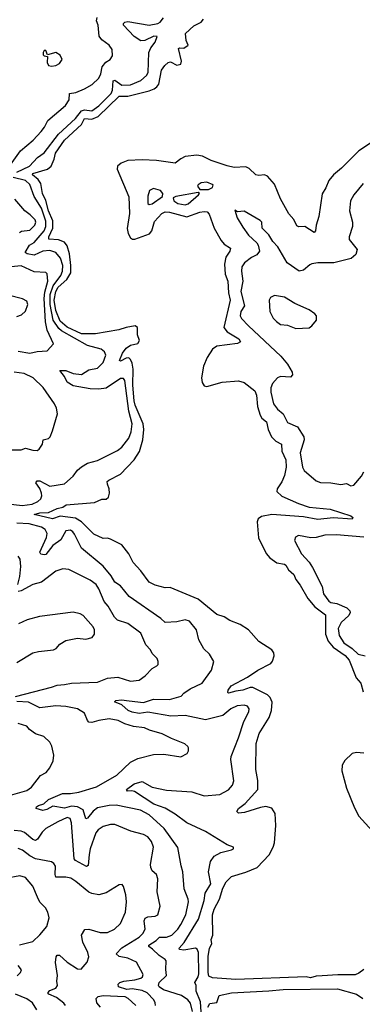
# Model space of a CAD drawing. Extents: x 1954678 to 2060275, y 904822 to 1016299.
# Tile 408 of 467: x 2033984 to 2036365, y 978704 to 985542. Entities that reach past the tile are written whole.
import ezdxf

# ---------------------------------------------------------------- set-up
doc = ezdxf.new("R2010")
doc.units = 0

msp = doc.modelspace()

# ---------------------------------------------------------------- linework, layer by layer
at = {"layer": '0CON20XD'}
for points in [[(2033920, 984535), (2033989.8, 984630.2), (2034078.5, 984705), (2034132.5, 984765), (2034155.8, 984795), (2034179.2, 984840.8), (2034303.6, 984946.4), (2034327.1, 984985), (2034330.8, 985029.2), (2034375, 985037.5), (2034435, 985061.2), (2034487.4, 985092.6), (2034533.2, 985135), (2034548.9, 985165), (2034556.5, 985215), (2034584, 985246), (2034613.6, 985266.4), (2034629.3, 985290.7), (2034626.7, 985335), (2034605.4, 985365.4), (2034555, 985402), (2034537.2, 985427.2), (2034528.5, 985505), (2034519.2, 985535), (2034522.7, 985557.3)], [(2033965, 984484.1), (2034053.1, 984525), (2034108.6, 984585), (2034155, 984617.5), (2034254.1, 984745.9), (2034372.4, 984855), (2034415, 984909.4), (2034435, 984915.3), (2034485, 984909.1), (2034535, 984944.7), (2034619.8, 985030.2), (2034628.4, 985051.6), (2034635, 985118.5), (2034645, 985122.1), (2034695, 985086.9), (2034755, 985090.6), (2034825, 985119.7), (2034866.2, 985155), (2034876.2, 985175), (2034882.1, 985315), (2034895, 985347.1), (2034925.5, 985385), (2034938.8, 985425), (2034916.9, 985426.9), (2034855, 985397.5), (2034825, 985395.3), (2034780, 985425), (2034706.5, 985505), (2034705.5, 985515), (2034715, 985525.5), (2034735, 985529.6), (2034885, 985503.2), (2034943.3, 985515), (2034960, 985525), (2034984.2, 985555)], [(2034203.1, 984525), (2034225, 984573.1), (2034234.2, 984615), (2034296.5, 984705), (2034414.2, 984815), (2034434.1, 984855.9), (2034485, 984850.8), (2034529.3, 984870.7), (2034675, 985010.3), (2034735, 985011.4), (2034882.8, 985047.2), (2034918, 985062), (2034937.6, 985075), (2034951.6, 985095), (2034969.1, 985190.9), (2034991.9, 985225), (2035015, 985244.3), (2035031.3, 985248.7), (2035075, 985226), (2035105, 985234.2), (2035109.5, 985255), (2035087.1, 985342.9), (2035095, 985347.1), (2035125, 985343.8), (2035155.5, 985365), (2035141.7, 985398.3), (2035135.5, 985445), (2035195, 985498.2), (2035245, 985523.8), (2035261.1, 985545)], [(2034205, 985219.2), (2034235, 985224.2), (2034261.7, 985238.3), (2034278.8, 985265), (2034266.7, 985295), (2034235, 985313.8), (2034178.3, 985298.3), (2034165, 985327.5), (2034155, 985327.5), (2034147.5, 985315), (2034148.3, 985298.3), (2034155, 985290), (2034177, 985287), (2034174.4, 985245), (2034183.8, 985225), (2034205, 985219.2)], [(2036435.8, 984694.3), (2036339.6, 984630.4), (2036220, 984510), (2036164.4, 984465), (2036131.5, 984425), (2036110.9, 984375), (2036085, 984333.3), (2036062.7, 984175), (2036043.8, 984115), (2036039.4, 984075), (2036030, 984065), (2035965, 984105.6), (2035924.3, 984104.3), (2035910.4, 984110.4), (2035889.5, 984155), (2035855, 984192.9), (2035797, 984297), (2035755, 984400.6), (2035705, 984454.4), (2035685, 984465.6), (2035645, 984460.5), (2035625, 984464.4), (2035578.2, 984508.2), (2035555, 984519.5), (2035475, 984515.9), (2035426.9, 984526.9), (2035314.2, 984564.2), (2035255, 984595.3), (2035215, 984600.5), (2035135, 984591.2), (2035104.1, 984575.9), (2035064.6, 984545.4), (2034935, 984564.7), (2034835, 984569.7), (2034735, 984564.1), (2034688.5, 984545), (2034664.6, 984525), (2034660.7, 984505), (2034742.1, 984312.1), (2034747.6, 984195), (2034730.9, 984090.9), (2034736.9, 984056.9), (2034755, 984026.5), (2034768.1, 984018.1), (2034785, 984018.4), (2034885.9, 984054.1), (2034903.1, 984075), (2034920.5, 984139.5), (2034973.1, 984196.9), (2034995, 984206.8), (2035025, 984205.9), (2035145, 984173.9), (2035235, 984204.8), (2035265, 984210.4), (2035287.5, 984207.5), (2035301.7, 984191.7), (2035335.1, 984095.1), (2035385, 984007.5), (2035405, 983983.2), (2035449.1, 983955), (2035445.4, 983935), (2035417.4, 983892.6), (2035407.7, 983845), (2035412.8, 983775), (2035429.4, 983725), (2035435.4, 983645), (2035446.3, 983593.7), (2035401.9, 983405), (2035426.9, 983375), (2035507.5, 983325), (2035518.6, 983305), (2035496.9, 983293.1), (2035354.2, 983275), (2035325, 983253.3), (2035285.9, 983195), (2035261.4, 983135), (2035248.6, 983055), (2035251.3, 983021.3), (2035265, 983000.4), (2035285, 982994.1), (2035391.4, 983025), (2035505, 983034), (2035545, 983023.3), (2035617.2, 982965), (2035630.6, 982935), (2035635.5, 982855), (2035655.2, 982795), (2035667.8, 982775), (2035698.8, 982748.8), (2035711, 982695), (2035734.6, 982644.6), (2035765, 982615.8), (2035802.2, 982595), (2035805.8, 982545), (2035832.4, 982485), (2035836.5, 982435), (2035823.8, 982376.2), (2035806.3, 982333.7), (2035773.5, 982285), (2035771.4, 982265), (2035805, 982233.6), (2035921.4, 982181.4), (2035996.1, 982156.1), (2036141.9, 982141.9), (2036285.5, 982095.5), (2036300, 982085), (2036295, 982072.5), (2036161.9, 982081.9), (2036055, 982071.1), (2035955, 982090.6), (2035735, 982104.7), (2035665, 982092.7), (2035640.9, 982075), (2035633.3, 982055), (2035642.6, 981942.6), (2035697.1, 981835), (2035722.1, 981805), (2035770.5, 981770.5), (2035825, 981759.7), (2035833.3, 981753.3), (2035850.8, 981720.8), (2035889.9, 981689.9), (2035902, 981655), (2035933.8, 981615), (2035987.3, 981522.7), (2036035, 981465.5), (2036110, 981410), (2036109.3, 981275), (2036128.1, 981225), (2036163.3, 981183.3), (2036245.5, 981125.5), (2036273.6, 981095), (2036321.9, 980971.9), (2036354.5, 980934.5), (2036370.9, 980875)], [(2036375, 978945.4), (2036340.6, 978919.4), (2036315, 978909.9), (2036195, 978909.4), (2036085, 978901.1), (2036045, 978899.7), (2036005, 978886.9), (2035975, 978894.1), (2035485, 978877.2), (2035325, 978887.4), (2035299.2, 978899.2), (2035293.1, 978925), (2035294.5, 979035.5), (2035303.2, 979095), (2035319.4, 979125), (2035315.8, 979155), (2035325.7, 979185), (2035323.1, 979325), (2035335.5, 979365), (2035373.4, 979435), (2035395, 979510), (2035418, 979555), (2035455, 979592.9), (2035555, 979621.2), (2035634.5, 979654.5), (2035717.1, 979742.9), (2035744.8, 979795), (2035753.7, 979826.3), (2035764.8, 979945), (2035759.6, 980029.6), (2035735.7, 980065.7), (2035695, 980077.3), (2035658.1, 980071.9), (2035545.7, 980035.7), (2035505, 980032.2), (2035492.3, 980042.3), (2035503.8, 980065), (2035551.2, 980098.8), (2035639.6, 980195), (2035639.2, 980259.2), (2035624.4, 980335), (2035626.5, 980515), (2035648.2, 980585), (2035717.6, 980695), (2035734.4, 980745.6), (2035737.4, 980802.6), (2035725.6, 980835), (2035705, 980853.5), (2035637.5, 980887.5), (2035605, 980903.5), (2035585, 980904.4), (2035534, 980885), (2035485, 980879.2), (2035435, 980863.8), (2035429.5, 980869.5), (2035432.5, 980885), (2035453.4, 980916.6), (2035567.3, 980975), (2035640, 981025), (2035728.9, 981071.1), (2035741.7, 981088.3), (2035753.3, 981125), (2035750, 981145), (2035735.6, 981165), (2035645, 981223.8), (2035574.5, 981305), (2035515, 981342.7), (2035445, 981370.3), (2035405, 981394.7), (2035355, 981411.1), (2035225, 981516.9), (2035029.2, 981599.2), (2034995, 981596.9), (2034925.7, 981614.3), (2034885, 981636.9), (2034825.6, 981715), (2034772.2, 981772.2), (2034742.1, 981832.1), (2034695, 981896), (2034615.4, 981935.4), (2034595, 981941.1), (2034565, 981939.5), (2034499.2, 981969.3), (2034415, 982054.2), (2034371.4, 982081.4), (2034265.6, 982094.4), (2034213.3, 982076.7), (2034084, 982105), (2034125, 982116.3), (2034185, 982120.5), (2034245, 982148.5), (2034285, 982156.5), (2034306.3, 982173.7), (2034505, 982190), (2034555, 982211.9), (2034585, 982211.5), (2034601.5, 982225), (2034608, 982255), (2034606.2, 982285), (2034593.5, 982316.5), (2034593.3, 982335), (2034602.9, 982345), (2034685, 982385.4), (2034780.8, 982485), (2034816.5, 982543.5), (2034839, 982625), (2034846.1, 982695), (2034842.9, 982735), (2034785.9, 982865), (2034778.8, 982895), (2034769.8, 983005), (2034772.7, 983115), (2034766.3, 983156.3), (2034755, 983182.7), (2034742.8, 983192.8), (2034725, 983191.6), (2034685, 983171.1), (2034677.1, 983175), (2034698.8, 983225), (2034725, 983259.7), (2034755, 983281.8), (2034805, 983293.1), (2034816, 983315), (2034802.7, 983352.7), (2034803.8, 983403.8), (2034785.7, 983415.7), (2034725, 983405.3), (2034672.3, 983387.7), (2034511.4, 983361.4), (2034415, 983361.4), (2034315, 983405.6), (2034265, 983447.8), (2034235, 983522), (2034225.1, 983595), (2034235, 983654.2), (2034252.3, 983685), (2034311.4, 983738.6), (2034338.6, 983785), (2034340.7, 983835), (2034330.9, 983915), (2034315, 983970.4), (2034295, 983997.3), (2034255, 984013.4), (2034187.1, 984017.1), (2034187.9, 984035), (2034215.7, 984094.3), (2034213.6, 984145), (2034183.5, 984215), (2034166.3, 984286.3), (2034144, 984335), (2034130.3, 984405), (2034112.2, 984432.2), (2034072.5, 984465), (2034075.6, 984475), (2034177.2, 984502.8), (2034203.1, 984525)], [(2033885, 982182.5), (2034002.3, 982167.7), (2034071.9, 982178.1), (2034110, 982195), (2034131.5, 982215), (2034138.8, 982235), (2034136.7, 982255), (2034125, 982285.6), (2034096.7, 982325), (2034105, 982340.5), (2034125, 982339.7), (2034195, 982302.7), (2034295, 982318.5), (2034355, 982372), (2034385, 982414), (2034412.8, 982437.2), (2034455, 982462.7), (2034525, 982481.8), (2034665, 982551.1), (2034695, 982573.3), (2034742.1, 982635), (2034759.8, 982680.2), (2034765.2, 982735), (2034743.1, 982823.1), (2034715, 983037.1), (2034705, 983050.5), (2034685, 983050), (2034585, 982982.8), (2034535, 982975.3), (2034475, 982978.2), (2034355, 983000), (2034315.3, 983025.3), (2034294.7, 983064.7), (2034264, 983105), (2034305, 983106.5), (2034355, 983085.9), (2034415, 983077), (2034465, 983109.4), (2034525, 983121.1), (2034565, 983160.6), (2034582.2, 983212.2), (2034574.5, 983234.5), (2034550, 983255), (2034455, 983278.7), (2034275, 983380.8), (2034257.1, 983397.1), (2034218.1, 983455), (2034195.4, 983565), (2034196.1, 983633.9), (2034217, 983693), (2034269.6, 983765), (2034281.9, 983795), (2034285, 983833.8), (2034269, 983885), (2034236.3, 983926.3), (2034195, 983940), (2034145, 983935.2), (2034085, 983905.7), (2034035.8, 983915.8), (2034023.1, 983925), (2034052.7, 983977.3), (2034085, 983994.5), (2034153.6, 984076.4), (2034166.8, 984105), (2034166.3, 984143.7), (2034135, 984234), (2034083.9, 984313.9), (2034055, 984398.5), (2034023.8, 984425), (2033938.8, 984445)], [(2035235, 984362.5), (2035295, 984363.3), (2035323, 984377), (2035327.5, 984395), (2035285, 984413.3), (2035245, 984410), (2035225, 984396.2), (2035220, 984385), (2035235, 984362.5)], [(2036370.6, 984405), (2036305, 984326), (2036283.3, 984285), (2036275.6, 984215), (2036296, 984135), (2036296.2, 984105), (2036274, 984035), (2036273.8, 984015), (2036330, 983945), (2036319.2, 983910.8), (2036286.9, 983883.1), (2036166.9, 983853.1), (2036056.6, 983853.4), (2036014.3, 983845.7), (2035999.7, 983840.3), (2035955, 983802), (2035925, 983796.2), (2035843.6, 983853.6), (2035778, 983965), (2035742.1, 984002.1), (2035715, 984047.5), (2035670, 984095), (2035665.8, 984135), (2035655, 984146.7), (2035545, 984211.2), (2035498.3, 984208.3), (2035480, 984220), (2035496.2, 984165), (2035535, 984101.2), (2035574.2, 984045), (2035632.1, 983992.1), (2035642, 983975), (2035650, 983935), (2035631.9, 983908.1), (2035595, 983890.8), (2035546.6, 983853.4), (2035526.9, 983825), (2035524.5, 983795), (2035535.4, 983725), (2035521.1, 983655), (2035547.4, 983555), (2035520, 983515), (2035515.6, 983485), (2035525, 983466), (2035573.3, 983415), (2035799.4, 983205), (2035845, 983150), (2035876.9, 983095), (2035878.6, 983075), (2035865, 983060), (2035796.8, 983063.2), (2035774.5, 983055.5), (2035740, 983015), (2035729.2, 982985), (2035728.5, 982955), (2035747.8, 982875), (2035775, 982837.5), (2035814.7, 982804.7), (2035845.6, 982745.6), (2035915, 982715.6), (2035957.8, 982645), (2035960.4, 982625), (2035933.8, 982535), (2035948.5, 982435), (2035960.9, 982410.9), (2036045, 982338.9), (2036075, 982328.9), (2036146.6, 982326.6), (2036215, 982314.3), (2036255, 982320), (2036285, 982305.8), (2036305, 982308.6), (2036359.2, 982370.8), (2036375, 982402.5)], [(2034885, 984258), (2034905, 984264.3), (2034976.7, 984315), (2034980, 984335), (2034963.3, 984355), (2034915, 984370), (2034886.2, 984355), (2034874.3, 984315.7), (2034874, 984265), (2034885, 984258)], [(2035135, 984256.9), (2035155, 984262.2), (2035226.7, 984325), (2035232.5, 984335), (2035225, 984342.5), (2035070, 984315), (2035050, 984305), (2035056.2, 984285), (2035083.8, 984265), (2035135, 984256.9)], [(2033984.1, 984065), (2033997.3, 984072.7), (2034055, 984079.7), (2034089.7, 984115), (2034095.9, 984135), (2034092.8, 984152.8), (2034057, 984187), (2034019.5, 984215), (2033950, 984295)], [(2033975, 983240), (2034055, 983226.9), (2034105, 983238.8), (2034175, 983242.9), (2034220, 983290), (2034175.7, 983385.7), (2034162.6, 983442.6), (2034155.1, 983605), (2034159.2, 983650.8), (2034180.5, 983725), (2034176.4, 983776.4), (2034165, 983785.4), (2034085, 983790.4), (2033995, 983831.8), (2033926, 983826)], [(2033965, 983480), (2033997.3, 983492.7), (2034025, 983517.5), (2034040, 983565), (2034035, 983586.7), (2034005, 983604), (2033905, 983628)], [(2035902.7, 983397.3), (2035995, 983402), (2036015, 983416.2), (2036046.7, 983455), (2036046.7, 983485), (2036035, 983500), (2035996.3, 983526.3), (2035895, 983570), (2035825, 983615.6), (2035755, 983626.9), (2035727.6, 983612.4), (2035717.1, 983595), (2035722.5, 983515), (2035745, 983469.2), (2035767.5, 983445), (2035796.2, 983426.2), (2035845, 983420.6), (2035902.7, 983397.3)], [(2033905.9, 982554.1), (2033995, 982554.3), (2034025, 982565.8), (2034075, 982551.4), (2034105, 982550), (2034120, 982560), (2034142, 982595), (2034146.7, 982625), (2034185, 982634), (2034195.5, 982644.5), (2034213.2, 982686.8), (2034246.2, 982805), (2034241.2, 982845), (2034226.2, 982875), (2034147, 982987), (2034078.6, 983055), (2034015, 983085.3), (2033945.8, 983095)], [(2035250, 978580.1), (2035241.5, 978721.5), (2035210, 978795), (2035210, 978835), (2035201.1, 978855), (2035224.8, 978895), (2035229.8, 978915), (2035227.7, 979065), (2035217.3, 979087.3), (2035205, 979093.2), (2035125, 979080.2), (2035093.8, 979085), (2035092.5, 979095), (2035127.4, 979132.6), (2035227.3, 979295), (2035266.1, 979425), (2035273.1, 979476.9), (2035311.9, 979541.9), (2035296.5, 979625), (2035309.5, 979695), (2035336.6, 979733.4), (2035381.4, 979758.6), (2035455, 979776.7), (2035470, 979785), (2035470, 979795), (2035425, 979811.2), (2035275.6, 979905), (2035145, 979965.3), (2035065.4, 980025), (2034995, 980066.1), (2034916.1, 980095), (2034781.1, 980181.1), (2034763.6, 980186.4), (2034734.4, 980184.4), (2034726.7, 980195), (2034779.4, 980235), (2034835, 980251.3), (2034905, 980211.1), (2035005, 980190.9), (2035179.4, 980179.4), (2035265, 980152.7), (2035375, 980162.2), (2035435.4, 980194.6), (2035462, 980225), (2035471.9, 980255), (2035451.9, 980405), (2035454.3, 980425), (2035504.7, 980555.3), (2035540.7, 980669.3), (2035576.9, 980735), (2035578.6, 980755), (2035566, 980775), (2035545, 980781.4), (2035495, 980776.7), (2035452, 980755), (2035395, 980710.9), (2035275, 980679.4), (2035135, 980710.4), (2035035, 980704.5), (2034875, 980732.4), (2034815, 980724.3), (2034765, 980733.2), (2034738.6, 980745), (2034693.2, 980783.2), (2034644.2, 980805), (2034653.3, 980815), (2034691.7, 980818.3), (2034745, 980810.9), (2034845, 980799.6), (2034915, 980822.3), (2035025, 980820.6), (2035106.4, 980843.6), (2035124, 980865), (2035168.2, 980895), (2035251.1, 980935), (2035317.5, 981025), (2035333.3, 981085), (2035302, 981135), (2035263.6, 981173.6), (2035228.6, 981235), (2035212.5, 981305), (2035165.3, 981365.3), (2035135, 981373.1), (2035075, 981360), (2034995, 981355.6), (2034965, 981383.1), (2034745, 981536.7), (2034685, 981609.4), (2034645, 981635.8), (2034620.1, 981680.1), (2034565, 981746.9), (2034415, 981872.7), (2034365, 981968.6), (2034354.4, 981985), (2034337, 981997), (2034305, 981992.9), (2034270.8, 981929.2), (2034215, 981890.3), (2034165, 981826.8), (2034155, 981824.6), (2034131.2, 981831.2), (2034125.3, 981845), (2034169.8, 981945), (2034174.2, 981974.2), (2034161.1, 982001.1), (2034135, 982018.4), (2034050.7, 982040.7), (2033965, 982046)], [(2036375, 981947.5), (2036185, 981964.5), (2036105, 981961.5), (2036044.3, 981945.7), (2036007, 981943), (2035920.5, 981959.5), (2035901.2, 981948.8), (2035894, 981925), (2035942.4, 981832.4), (2035995.4, 981775.4), (2036018.6, 981738.6), (2036085, 981606.7), (2036094.5, 981555), (2036131.2, 981505), (2036145, 981494), (2036186.7, 981486.7), (2036256.5, 981456.5), (2036277.4, 981437.4), (2036279.5, 981425), (2036271.8, 981405), (2036217.8, 981355), (2036197.3, 981315), (2036203.1, 981265), (2036236.4, 981215), (2036294.5, 981174.5), (2036335, 981136), (2036385, 981123.8)], [(2033971.2, 981618.8), (2033985.3, 981675), (2033991.4, 981745), (2033987.5, 981795), (2033975, 981816.7)], [(2033955, 980842.3), (2034205, 980906.1), (2034245, 980921.3), (2034296, 980924), (2034345, 980935.4), (2034525, 980940.9), (2034595, 980970), (2034665.5, 980975.5), (2034755, 980948.9), (2034814.6, 980955.4), (2034855.8, 980985), (2034905, 981036.2), (2034937.5, 981055), (2034946.7, 981065), (2034946.7, 981085), (2034940, 981105), (2034905, 981140), (2034892.5, 981165), (2034861.2, 981201.2), (2034825, 981281.4), (2034735, 981349.5), (2034665, 981372.5), (2034643.6, 981393.6), (2034598.4, 981468.4), (2034571.4, 981501.4), (2034535, 981588.6), (2034515, 981619.1), (2034475, 981649.6), (2034325, 981724.2), (2034285, 981728.6), (2034235, 981712.5), (2034135, 981636.9), (2034075, 981618.9), (2033995, 981575.5), (2033975, 981571.4)], [(2033965, 981077.5), (2034075, 981144.2), (2034115, 981154.3), (2034220, 981165), (2034237.5, 981175), (2034264.2, 981205.8), (2034305, 981230), (2034385, 981246.2), (2034445, 981240), (2034488.8, 981251.2), (2034503.3, 981275), (2034504, 981305), (2034495.6, 981325.6), (2034425, 981403.8), (2034405, 981416.2), (2034355, 981428), (2034122.6, 981397.4), (2034035.6, 981374.4), (2033976, 981346)], [(2034172.6, 980057.4), (2034145, 980050.9), (2034100, 980065), (2034102, 980075), (2034114.2, 980085), (2034152.8, 980097.2), (2034185, 980127.1), (2034282.6, 980167.4), (2034337, 980167), (2034395, 980176.8), (2034517.5, 980215), (2034659.4, 980295), (2034754.5, 980385.5), (2034805, 980410.6), (2034915, 980440), (2034985, 980442), (2035105, 980423.3), (2035147.5, 980445), (2035156.7, 980465), (2035156.7, 980485), (2035153.3, 980495), (2035132.7, 980512.7), (2035039.7, 980549.7), (2034975, 980582.9), (2034887, 980607), (2034851.2, 980625), (2034775, 980633.6), (2034715, 980652.3), (2034668.8, 980675), (2034606.2, 980686.2), (2034535, 980676.2), (2034485, 980661.8), (2034465, 980662.9), (2034454.6, 980674.6), (2034434.4, 980725), (2034385, 980755.3), (2034305, 980772.5), (2034235, 980778), (2034125, 980763.6), (2034045, 980801.8), (2033965, 980806.6)], [(2033905, 980151.5), (2034035, 980189.5), (2034067.4, 980212.6), (2034127.9, 980292.1), (2034168, 980315), (2034195, 980347.5), (2034218, 980395), (2034222, 980435), (2034207, 980497), (2034194.2, 980524.2), (2034153.3, 980565), (2034093.6, 980583.6), (2034053.1, 980613.1), (2034035, 980636), (2033975, 980654.4)], [(2036375, 980447.8), (2036325, 980452), (2036295, 980447.1), (2036242.9, 980397.1), (2036223.9, 980365), (2036221.6, 980325), (2036254.9, 980205), (2036309.4, 980069.4), (2036341.5, 980011.5), (2036482.9, 979855)], [(2035186.1, 978655), (2035172, 978712), (2035152.8, 978735), (2035107.7, 978765), (2034984.6, 978805), (2034954.5, 978825), (2034949.4, 978835), (2034953.6, 978855), (2035004.6, 978905), (2034998.7, 978945), (2035001.1, 979005), (2034995, 979015.5), (2034952.7, 979042.7), (2034907.9, 979087.9), (2034882.2, 979105), (2034881.8, 979115), (2034931.9, 979148.1), (2034955, 979171.2), (2035005, 979171.2), (2035041.2, 979185), (2035082.2, 979225), (2035105, 979257.9), (2035139.3, 979325), (2035157.8, 979415), (2035155.3, 979435.3), (2035126.9, 979505), (2035118.9, 979625), (2035105.6, 979665), (2035083.3, 979793.3), (2034987.1, 979925), (2034885, 980018.9), (2034823.1, 980053.1), (2034655, 980087.1), (2034605, 980085.2), (2034525, 980067.9), (2034494.5, 980045.5), (2034455, 979996.9), (2034445, 979992.5), (2034425.9, 980055), (2034385.4, 980075.4), (2034345, 980079.9), (2034295, 980065.5), (2034215, 980081), (2034172.6, 980057.4)], [(2034927.5, 978695), (2034926.2, 978715), (2034916, 978735), (2034870, 978785), (2034835, 978799.3), (2034765, 978810.9), (2034727.7, 978807.7), (2034672, 978825), (2034669.2, 978845), (2034680, 978855), (2034708.8, 978865), (2034785, 978873.7), (2034825.8, 978885), (2034838.6, 978895), (2034842.3, 978912.3), (2034795, 978997.5), (2034735, 979023.8), (2034675, 979035.4), (2034654.4, 979055), (2034692.9, 979097.1), (2034815, 979171.3), (2034841.1, 979195), (2034857.3, 979225), (2034849.5, 979285), (2034856.8, 979303.2), (2034875, 979311.2), (2034924.7, 979315.3), (2034944.5, 979325.5), (2034960.5, 979385), (2034940, 979485), (2034943.6, 979575), (2034935, 979606), (2034905, 979631.4), (2034895.4, 979655.4), (2034892.5, 979675), (2034912.9, 979795), (2034900.4, 979835), (2034875, 979867.8), (2034845, 979884.5), (2034756.9, 979906.9), (2034645, 979952.2), (2034615, 979952.5), (2034565, 979939.1), (2034529.4, 979915), (2034514.5, 979895), (2034475, 979783.8), (2034466, 979745), (2034461.2, 979668.8), (2034448.3, 979661.7), (2034372.7, 979702.7), (2034362.1, 979715), (2034345.3, 979965.3), (2034335, 979994.2), (2034315, 980001.5), (2034249.6, 979970.4), (2034166.7, 979925), (2034139.9, 979900.1), (2034109, 979851), (2034095, 979841.1), (2034075, 979848.4), (2034017.6, 979897.6), (2033995, 979906.2), (2033945, 979911.5)], [(2034303.3, 978695), (2034291.5, 978711.5), (2034240.7, 978750.7), (2034186, 978775), (2034180, 978785), (2034195, 978801.1), (2034235, 978816.2), (2034246, 978835), (2034242, 978865), (2034246.7, 978905), (2034233.5, 978995), (2034236.9, 979035), (2034245, 979046.5), (2034262, 979045), (2034315, 978997.3), (2034385, 978949.4), (2034411.1, 978948.9), (2034453.8, 978996.2), (2034465.5, 979035), (2034458.8, 979065), (2034424.1, 979135.9), (2034414.4, 979185), (2034436.5, 979223.5), (2034465, 979226.7), (2034543.8, 979203.8), (2034595, 979203.5), (2034644, 979225), (2034685, 979266), (2034718.5, 979345), (2034725.7, 979415.7), (2034722, 979465), (2034705, 979522.5), (2034695.7, 979535.7), (2034675, 979534), (2034585, 979477.9), (2034535, 979465.4), (2034485, 979473.8), (2034465, 979481.8), (2034375, 979556.9), (2034339.2, 979579.2), (2034305, 979587.2), (2034236.2, 979586.2), (2034230, 979605), (2034232.9, 979662.9), (2034221.7, 979681.7), (2034205, 979692.9), (2034095, 979715.4), (2034055.2, 979735.2), (2034005, 979774.6), (2033975, 979786.8)], [(2033983.8, 979116.2), (2034075, 979140.5), (2034123.9, 979186.1), (2034172.9, 979245), (2034188.1, 979305), (2034180, 979345), (2034164.3, 979374.3), (2034123.5, 979413.5), (2034107.3, 979447.3), (2034076.7, 979525), (2034024.5, 979584.5), (2033985, 979596.9), (2033885, 979578.2)], [(2033967.4, 978902.6), (2033990, 978925), (2033995.9, 978944.1), (2033974.6, 978974.6)], [(2034103.1, 978665), (2034073.5, 978715), (2034035, 978743.3), (2033955, 978774.5)], [(2035291, 978685), (2035305, 978708.7), (2035352.9, 978717.1), (2035370, 978765), (2035455, 978784.1), (2035715, 978796.9), (2035815, 978807.9), (2036192.3, 978812.3), (2036325, 978775.6), (2036368.6, 978745)], [(2034546.1, 978683.9), (2034521.4, 978715), (2034515.7, 978745), (2034530.5, 978759.5), (2034565.3, 978764.7), (2034715, 978759.2), (2034736.5, 978746.5), (2034791.2, 978695)]]:
    msp.add_lwpolyline(points, dxfattribs=at)

doc.saveas('drawing.dxf')
